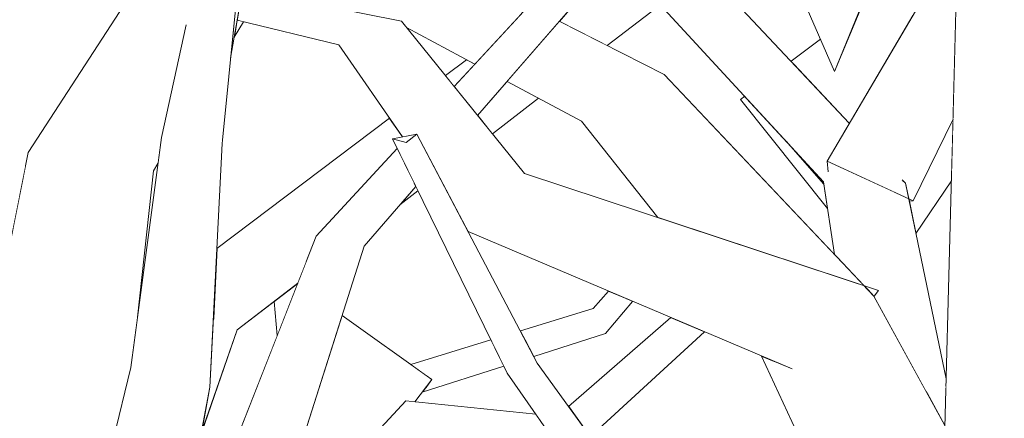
# Model space of a CAD drawing. Extents: x -289599 to -184549, y 66678 to 295474.
# Tile 281 of 656: x -263645 to -263483, y 71575 to 71641. Entities that reach past the tile are written whole.
import ezdxf

# ---------------------------------------------------------------- set-up
doc = ezdxf.new("R2010")
doc.units = 0
doc.header["$MEASUREMENT"] = 0
doc.linetypes.add('Wipeout_Contour', pattern=[1000, 0, -1000])
doc.layers.add('arch drzewa', color=8, linetype='Continuous')
doc.layers.add('arch drzewa_Nr_Pióra__4', color=8, linetype='Continuous', lineweight=9)

msp = doc.modelspace()

# ---------------------------------------------------------------- wipeouts: each hides what was drawn before it
at = {"color": 254, "linetype": 'Wipeout_Contour', "lineweight": 0, "ltscale": 1281458.924920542}
msp.add_wipeout([(-263551.33, 71650.72), (-263570.73, 71626.1), (-263569.88, 71625.05), (-263548.19, 71650.07)], dxfattribs=at).dxf.layer = 'arch drzewa'
at = {"color": 254, "linetype": 'Wipeout_Contour', "lineweight": 0, "ltscale": 1602068.086320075}
msp.add_wipeout([(-263609.57, 71642.45), (-263610.36, 71634.44), (-263608.86, 71643.08), (-263608.78, 71644), (-263609.05, 71643.86)], dxfattribs=at).dxf.layer = 'arch drzewa'
at = {"color": 254, "linetype": 'Wipeout_Contour', "lineweight": 0, "ltscale": 1281762.345453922}
msp.add_wipeout([(-263628.86, 71641.63), (-263645.99, 71641.28), (-263644.07, 71616.32), (-263643.55, 71618.96)], dxfattribs=at).dxf.layer = 'arch drzewa'
at = {"color": 254, "linetype": 'Wipeout_Contour', "lineweight": 0, "ltscale": 2241909.251671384}
msp.add_wipeout([(-263476.36, 71641.28), (-263491.42, 71642.2), (-263484.59, 71513.5), (-263477.09, 71513.5), (-263476.96, 71535.95), (-263481.9, 71578.99), (-263476.56, 71605.73)], dxfattribs=at).dxf.layer = 'arch drzewa'
at = {"color": 254, "linetype": 'Wipeout_Contour', "lineweight": 0, "ltscale": 1281543.570092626}
msp.add_wipeout([(-263591.8, 71605.24), (-263600.53, 71567.16), (-263600.04, 71567.04), (-263588.48, 71603.59)], dxfattribs=at).dxf.layer = 'arch drzewa'
at = {"color": 254, "linetype": 'Wipeout_Contour', "lineweight": 0, "ltscale": 961251.691304}
msp.add_wipeout([(-263625.61, 71591.92), (-263625.46, 71593.08), (-263625.46, 71593.34)], dxfattribs=at).dxf.layer = 'arch drzewa'
at = {"color": 254, "linetype": 'Wipeout_Contour', "lineweight": 0, "ltscale": 1281338.514166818}
msp.add_wipeout([(-263537.71, 71591.65), (-263551.77, 71572.86), (-263551.37, 71572.31), (-263532.66, 71589.51)], dxfattribs=at).dxf.layer = 'arch drzewa'
at = {"color": 254, "linetype": 'Wipeout_Contour', "lineweight": 0, "ltscale": 2563254.821717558}
msp.add_wipeout([(-263613.75, 71580.42), (-263626.71, 71583.65), (-263626.33, 71514.13), (-263616.06, 71568.23), (-263624.89, 71570.53), (-263625.88, 71571.42), (-263624.61, 71573.07), (-263615.57, 71570.85)], dxfattribs=at).dxf.layer = 'arch drzewa'
at = {"color": 254, "linetype": 'Wipeout_Contour', "lineweight": 0, "ltscale": 1281467.806362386}
msp.add_wipeout([(-263581.65, 71578.19), (-263583.01, 71564.97), (-263578.42, 71565.01), (-263575.77, 71571.52)], dxfattribs=at).dxf.layer = 'arch drzewa'

# ---------------------------------------------------------------- next in the draw order: wipeouts: each hides what was drawn before it
at = {"color": 254, "linetype": 'Wipeout_Contour', "lineweight": 0, "ltscale": 961104.821098}
msp.add_wipeout([(-263551.33, 71650.72), (-263571.92, 71627.58), (-263570.73, 71626.1)], dxfattribs=at).dxf.layer = 'arch drzewa'
at = {"color": 254, "linetype": 'Wipeout_Contour', "lineweight": 0, "ltscale": 961329.547}
msp.add_wipeout([(-263645.99, 71641.28), (-263646.19, 71605.73), (-263644.07, 71616.32)], dxfattribs=at).dxf.layer = 'arch drzewa'
at = {"color": 254, "linetype": 'Wipeout_Contour', "lineweight": 0, "ltscale": 1921628.990679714}
msp.add_wipeout([(-263491.42, 71642.2), (-263494.88, 71513.5), (-263489.84, 71513.5), (-263492.68, 71519.6), (-263485.85, 71513.5), (-263484.59, 71513.5)], dxfattribs=at).dxf.layer = 'arch drzewa'
at = {"color": 254, "linetype": 'Wipeout_Contour', "lineweight": 0, "ltscale": 961233.973891}
msp.add_wipeout([(-263613.75, 71580.42), (-263611.75, 71620.45), (-263621.7, 71621.43)], dxfattribs=at).dxf.layer = 'arch drzewa'
at = {"color": 254, "linetype": 'Wipeout_Contour', "lineweight": 0, "ltscale": 961140.869755}
msp.add_wipeout([(-263580.3, 71613.96), (-263588.48, 71603.59), (-263580, 71613.36)], dxfattribs=at).dxf.layer = 'arch drzewa'
at = {"color": 254, "linetype": 'Wipeout_Contour', "lineweight": 0, "ltscale": 961163.984228}
msp.add_wipeout([(-263591.8, 71605.24), (-263604.23, 71568.07), (-263600.53, 71567.16)], dxfattribs=at).dxf.layer = 'arch drzewa'
at = {"color": 254, "linetype": 'Wipeout_Contour', "lineweight": 0, "ltscale": 2242374.180709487}
msp.add_wipeout([(-263554.95, 71577.26), (-263552.91, 71574.44), (-263552.79, 71574.43), (-263552.63, 71574.04), (-263551.77, 71572.86), (-263537.71, 71591.65), (-263538.16, 71591.84)], dxfattribs=at).dxf.layer = 'arch drzewa'
at = {"color": 254, "linetype": 'Wipeout_Contour', "lineweight": 0, "ltscale": 961111.646244}
msp.add_wipeout([(-263585.77, 71564.94), (-263583.01, 71564.97), (-263581.65, 71578.19)], dxfattribs=at).dxf.layer = 'arch drzewa'

# ---------------------------------------------------------------- next in the draw order: wipeouts: each hides what was drawn before it
at = {"color": 254, "linetype": 'Wipeout_Contour', "lineweight": 0, "ltscale": 1281469.154720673}
msp.add_wipeout([(-263552.94, 71652.3), (-263572.63, 71628.46), (-263571.92, 71627.58), (-263551.33, 71650.72)], dxfattribs=at).dxf.layer = 'arch drzewa'
at = {"color": 254, "linetype": 'Wipeout_Contour', "lineweight": 0, "ltscale": 961238.763753}
msp.add_wipeout([(-263621.7, 71621.43), (-263626.71, 71583.65), (-263613.75, 71580.42)], dxfattribs=at).dxf.layer = 'arch drzewa'
at = {"color": 254, "linetype": 'Wipeout_Contour', "lineweight": 0, "ltscale": 1281560.253424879}
msp.add_wipeout([(-263596.31, 71605.22), (-263604.83, 71568.21), (-263604.23, 71568.07), (-263591.8, 71605.24)], dxfattribs=at).dxf.layer = 'arch drzewa'
at = {"color": 254, "linetype": 'Wipeout_Contour', "lineweight": 0, "ltscale": 960858.971268}
msp.add_wipeout([(-263493.1, 71579.67), (-263496.32, 71579.75), (-263493.25, 71574.14)], dxfattribs=at).dxf.layer = 'arch drzewa'
at = {"color": 254, "linetype": 'Wipeout_Contour', "lineweight": 0, "ltscale": 1281489.207218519}
msp.add_wipeout([(-263581.65, 71578.19), (-263587.07, 71572.29), (-263586.8, 71564.93), (-263585.77, 71564.94)], dxfattribs=at).dxf.layer = 'arch drzewa'

# ---------------------------------------------------------------- next in the draw order: wipeouts: each hides what was drawn before it
at = {"color": 254, "linetype": 'Wipeout_Contour', "lineweight": 0, "ltscale": 961111.450009}
msp.add_wipeout([(-263573.69, 71629.77), (-263572.63, 71628.46), (-263552.94, 71652.3)], dxfattribs=at).dxf.layer = 'arch drzewa'
at = {"color": 254, "linetype": 'Wipeout_Contour', "lineweight": 0, "ltscale": 2883754.290406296}
msp.add_wipeout([(-263615.98, 71642.06), (-263611.75, 71620.45), (-263609.57, 71642.45), (-263610.81, 71642.89), (-263611.98, 71642.26), (-263615.14, 71642.98), (-263615.51, 71642.83), (-263615.86, 71642.25), (-263615.84, 71642.25)], dxfattribs=at).dxf.layer = 'arch drzewa'
at = {"color": 254, "linetype": 'Wipeout_Contour', "lineweight": 0, "ltscale": 1922518.695541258}
msp.add_wipeout([(-263623, 71615.93), (-263637.55, 71611.84), (-263632.76, 71560.35), (-263632.31, 71560.9), (-263626.71, 71583.65), (-263625.61, 71591.92)], dxfattribs=at).dxf.layer = 'arch drzewa'
at = {"color": 254, "linetype": 'Wipeout_Contour', "lineweight": 0, "ltscale": 1281530.305135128}
msp.add_wipeout([(-263591.8, 71605.24), (-263588.48, 71603.59), (-263580.3, 71613.96), (-263581.62, 71616.68)], dxfattribs=at).dxf.layer = 'arch drzewa'
at = {"color": 254, "linetype": 'Wipeout_Contour', "lineweight": 0, "ltscale": 2242095.666563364}
msp.add_wipeout([(-263505.69, 71614.01), (-263513.13, 71614.16), (-263493.08, 71580.46), (-263493.05, 71581.81), (-263499.68, 71613.89), (-263501.74, 71613.93), (-263500.55, 71612)], dxfattribs=at).dxf.layer = 'arch drzewa'
at = {"color": 254, "linetype": 'Wipeout_Contour', "lineweight": 0, "ltscale": 961179.126545}
msp.add_wipeout([(-263610.31, 71569.56), (-263604.83, 71568.21), (-263596.31, 71605.22)], dxfattribs=at).dxf.layer = 'arch drzewa'
at = {"color": 254, "linetype": 'Wipeout_Contour', "lineweight": 0, "ltscale": 1281433.371767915}
msp.add_wipeout([(-263581.65, 71578.19), (-263575.77, 71571.52), (-263559.65, 71575), (-263560.32, 71575.97)], dxfattribs=at).dxf.layer = 'arch drzewa'

# ---------------------------------------------------------------- next in the draw order: linework, layer by layer
at = {"layer": 'arch drzewa_Nr_Pióra__4', "linetype": 'Continuous'}
msp.add_line((-263625.46, 71593.08), (-263625.46, 71593.34), dxfattribs=at)

# ---------------------------------------------------------------- next in the draw order: wipeouts: each hides what was drawn before it
at = {"color": 254, "linetype": 'Wipeout_Contour', "lineweight": 0, "ltscale": 1922121.5462196}
msp.add_wipeout([(-263548.19, 71650.07), (-263556.48, 71640.5), (-263548.6, 71636.51), (-263533.52, 71648.11), (-263542.33, 71656.42), (-263548.46, 71650.32)], dxfattribs=at).dxf.layer = 'arch drzewa'
at = {"color": 254, "linetype": 'Wipeout_Contour', "lineweight": 0, "ltscale": 1281671.966186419}
msp.add_wipeout([(-263621.7, 71621.43), (-263611.75, 71620.45), (-263615.98, 71642.06), (-263617.68, 71639.78)], dxfattribs=at).dxf.layer = 'arch drzewa'
at = {"color": 254, "linetype": 'Wipeout_Contour', "lineweight": 0, "ltscale": 961238.060523}
msp.add_wipeout([(-263609.77, 71637.89), (-263608.24, 71640.41), (-263609.28, 71640.66)], dxfattribs=at).dxf.layer = 'arch drzewa'
at = {"color": 254, "linetype": 'Wipeout_Contour', "lineweight": 0, "ltscale": 1281468.69271439}
msp.add_wipeout([(-263565.04, 71630.63), (-263569.88, 71625.05), (-263567.43, 71622.02), (-263559.85, 71627.85)], dxfattribs=at).dxf.layer = 'arch drzewa'
at = {"color": 254, "linetype": 'Wipeout_Contour', "lineweight": 0, "ltscale": 961260.686207}
msp.add_wipeout([(-263623, 71615.93), (-263622.27, 71617.14), (-263622.21, 71617.55)], dxfattribs=at).dxf.layer = 'arch drzewa'
at = {"color": 254, "linetype": 'Wipeout_Contour', "lineweight": 0, "ltscale": 961149.262667}
msp.add_wipeout([(-263591.8, 71605.24), (-263581.62, 71616.68), (-263581.9, 71617.24)], dxfattribs=at).dxf.layer = 'arch drzewa'
at = {"color": 254, "linetype": 'Wipeout_Contour', "lineweight": 0, "ltscale": 2562385.672200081}
msp.add_wipeout([(-263493.08, 71580.46), (-263513.13, 71614.16), (-263511.34, 71602.23), (-263506.49, 71597.09), (-263504.12, 71596.31), (-263504.85, 71595.34), (-263496.32, 71579.75), (-263493.1, 71579.67)], dxfattribs=at).dxf.layer = 'arch drzewa'
at = {"color": 254, "linetype": 'Wipeout_Contour', "lineweight": 0, "ltscale": 1602112.88213837}
msp.add_wipeout([(-263637.55, 71611.84), (-263646.21, 71535.38), (-263645.25, 71535.8), (-263638.81, 71547.64), (-263632.76, 71560.35)], dxfattribs=at).dxf.layer = 'arch drzewa'
at = {"color": 254, "linetype": 'Wipeout_Contour', "lineweight": 0, "ltscale": 1281609.792952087}
msp.add_wipeout([(-263615.19, 71572.85), (-263609.27, 71589.85), (-263613.19, 71591.61), (-263613.75, 71580.42)], dxfattribs=at).dxf.layer = 'arch drzewa'
at = {"color": 254, "linetype": 'Wipeout_Contour', "lineweight": 0, "ltscale": 2562717.541588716}
msp.add_wipeout([(-263560.09, 71584.39), (-263560.9, 71581.54), (-263549.9, 71567.21), (-263549.63, 71567.3), (-263549.82, 71567.1), (-263547.89, 71564.59), (-263546.81, 71564.82), (-263545.84, 71564.64)], dxfattribs=at).dxf.layer = 'arch drzewa'

# ---------------------------------------------------------------- next in the draw order: wipeouts: each hides what was drawn before it
at = {"color": 254, "linetype": 'Wipeout_Contour', "lineweight": 0, "ltscale": 1601652.057341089}
msp.add_wipeout([(-263538.18, 71644.52), (-263509.92, 71622.04), (-263508.92, 71623.74), (-263533.05, 71649.46), (-263533.52, 71648.11)], dxfattribs=at).dxf.layer = 'arch drzewa'
at = {"color": 254, "linetype": 'Wipeout_Contour', "lineweight": 0, "ltscale": 1281194.525802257}
msp.add_wipeout([(-263491.33, 71647.31), (-263498.43, 71611.03), (-263491.9, 71624.41), (-263491.42, 71642.2)], dxfattribs=at).dxf.layer = 'arch drzewa'
at = {"color": 254, "linetype": 'Wipeout_Contour', "lineweight": 0, "ltscale": 1281502.54126567}
msp.add_wipeout([(-263575.14, 71631.57), (-263573.69, 71629.77), (-263570.3, 71633.45), (-263571.68, 71634.19)], dxfattribs=at).dxf.layer = 'arch drzewa'
at = {"color": 254, "linetype": 'Wipeout_Contour', "lineweight": 0, "ltscale": 961297.267853}
msp.add_wipeout([(-263646.21, 71535.38), (-263637.55, 71611.84), (-263643.55, 71618.96)], dxfattribs=at).dxf.layer = 'arch drzewa'
at = {"color": 254, "linetype": 'Wipeout_Contour', "lineweight": 0, "ltscale": 1281542.803168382}
msp.add_wipeout([(-263596.31, 71605.22), (-263591.8, 71605.24), (-263581.9, 71617.24), (-263583.06, 71619.61)], dxfattribs=at).dxf.layer = 'arch drzewa'
at = {"color": 254, "linetype": 'Wipeout_Contour', "lineweight": 0, "ltscale": 960901.767841}
msp.add_wipeout([(-263500.09, 71614.33), (-263500.16, 71614.27), (-263499.68, 71613.89)], dxfattribs=at).dxf.layer = 'arch drzewa'
at = {"color": 254, "linetype": 'Wipeout_Contour', "lineweight": 0, "ltscale": 961186.197496}
msp.add_wipeout([(-263597.91, 71601.14), (-263609.27, 71589.85), (-263599.35, 71597.47)], dxfattribs=at).dxf.layer = 'arch drzewa'
at = {"color": 254, "linetype": 'Wipeout_Contour', "lineweight": 0, "ltscale": 3202958.687462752}
msp.add_wipeout([(-263518.39, 71583.45), (-263521.15, 71584.62), (-263507.18, 71569.03), (-263504.28, 71569.73), (-263498.89, 71561.22), (-263499.54, 71560.5), (-263493.79, 71554.09), (-263493.25, 71574.14), (-263504.87, 71595.38), (-263508.78, 71594.05)], dxfattribs=at).dxf.layer = 'arch drzewa'
at = {"color": 254, "linetype": 'Wipeout_Contour', "lineweight": 0, "ltscale": 961027.317527}
msp.add_wipeout([(-263549.9, 71567.21), (-263560.9, 71581.54), (-263550.36, 71567.06)], dxfattribs=at).dxf.layer = 'arch drzewa'

# ---------------------------------------------------------------- next in the draw order: linework, layer by layer
at = {"layer": 'arch drzewa_Nr_Pióra__4', "linetype": 'Continuous'}
msp.add_line((-263642, 71521.54), (-263626.71, 71583.65), dxfattribs=at)

# ---------------------------------------------------------------- next in the draw order: wipeouts: each hides what was drawn before it
at = {"color": 254, "linetype": 'Wipeout_Contour', "lineweight": 0, "ltscale": 2242719.06252091}
msp.add_wipeout([(-263602.15, 71650.52), (-263584.1, 71640.85), (-263582.34, 71640.5), (-263581.51, 71639.46), (-263570.3, 71633.45), (-263563, 71641.38), (-263598.91, 71655.9)], dxfattribs=at).dxf.layer = 'arch drzewa'
at = {"color": 254, "linetype": 'Wipeout_Contour', "lineweight": 0, "ltscale": 2242250.938475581}
msp.add_wipeout([(-263539.92, 71643.18), (-263513.13, 71614.16), (-263505.69, 71614.01), (-263512.39, 71615.82), (-263512.57, 71617.54), (-263509.92, 71622.04), (-263538.18, 71644.52)], dxfattribs=at).dxf.layer = 'arch drzewa'
at = {"color": 254, "linetype": 'Wipeout_Contour', "lineweight": 0, "ltscale": 3524643.812462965}
msp.add_wipeout([(-263637.55, 71611.84), (-263623, 71615.93), (-263622.21, 71617.55), (-263621.7, 71621.43), (-263617.68, 71639.78), (-263615.84, 71642.25), (-263615.86, 71642.25), (-263615.51, 71642.83), (-263616.95, 71642.25), (-263617.75, 71642.25), (-263618.76, 71642.96)], dxfattribs=at).dxf.layer = 'arch drzewa'
at = {"color": 254, "linetype": 'Wipeout_Contour', "lineweight": 0, "ltscale": 1602149.765757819}
msp.add_wipeout([(-263651.53, 71578.99), (-263646.59, 71535.95), (-263646.58, 71535.65), (-263646.21, 71535.38), (-263643.55, 71618.96)], dxfattribs=at).dxf.layer = 'arch drzewa'
at = {"color": 254, "linetype": 'Wipeout_Contour', "lineweight": 0, "ltscale": 960903.699777}
msp.add_wipeout([(-263501.74, 71613.93), (-263499.68, 71613.89), (-263500.16, 71614.27)], dxfattribs=at).dxf.layer = 'arch drzewa'
at = {"color": 254, "linetype": 'Wipeout_Contour', "lineweight": 0, "ltscale": 961135.77617}
msp.add_wipeout([(-263580, 71613.36), (-263582.62, 71610.34), (-263579.64, 71612.63)], dxfattribs=at).dxf.layer = 'arch drzewa'
at = {"color": 254, "linetype": 'Wipeout_Contour', "lineweight": 0, "ltscale": 1281229.719319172}
msp.add_wipeout([(-263521.15, 71584.62), (-263523.29, 71585.53), (-263514.78, 71567.2), (-263507.18, 71569.03)], dxfattribs=at).dxf.layer = 'arch drzewa'
at = {"color": 254, "linetype": 'Wipeout_Contour', "lineweight": 0, "ltscale": 1281385.233567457}
msp.add_wipeout([(-263560.9, 71581.54), (-263565.01, 71582.72), (-263552.35, 71566.39), (-263550.36, 71567.06)], dxfattribs=at).dxf.layer = 'arch drzewa'

# ---------------------------------------------------------------- next in the draw order: wipeouts: each hides what was drawn before it
at = {"color": 254, "linetype": 'Wipeout_Contour', "lineweight": 0, "ltscale": 961281.053582}
msp.add_wipeout([(-263619.9, 71643.76), (-263637.55, 71611.84), (-263618.76, 71642.96)], dxfattribs=at).dxf.layer = 'arch drzewa'
at = {"color": 254, "linetype": 'Wipeout_Contour', "lineweight": 0, "ltscale": 2883530.649852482}
msp.add_wipeout([(-263612.61, 71603.19), (-263613.19, 71591.61), (-263609.27, 71589.85), (-263597.91, 71601.14), (-263596.31, 71605.22), (-263583.06, 71619.61), (-263583.83, 71621.19), (-263582.19, 71621.51), (-263584.33, 71624.61)], dxfattribs=at).dxf.layer = 'arch drzewa'
at = {"color": 254, "linetype": 'Wipeout_Contour', "lineweight": 0, "ltscale": 960948.075895}
msp.add_wipeout([(-263519.28, 71620.82), (-263513.07, 71613.76), (-263513.13, 71614.16)], dxfattribs=at).dxf.layer = 'arch drzewa'
at = {"color": 254, "linetype": 'Wipeout_Contour', "lineweight": 0, "ltscale": 961036.436691}
msp.add_wipeout([(-263565.01, 71582.72), (-263553.41, 71566.04), (-263552.35, 71566.39)], dxfattribs=at).dxf.layer = 'arch drzewa'

# ---------------------------------------------------------------- next in the draw order: wipeouts: each hides what was drawn before it
at = {"color": 254, "linetype": 'Wipeout_Contour', "lineweight": 0, "ltscale": 3203019.290568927}
msp.add_wipeout([(-263512.57, 71617.54), (-263500.55, 71612), (-263501.74, 71613.93), (-263500.16, 71614.27), (-263500.09, 71614.33), (-263499.68, 71613.89), (-263499.16, 71611.36), (-263498.43, 71611.03), (-263491.33, 71647.31), (-263491.22, 71653.85)], dxfattribs=at).dxf.layer = 'arch drzewa'
at = {"color": 254, "linetype": 'Wipeout_Contour', "lineweight": 0, "ltscale": 1281728.808084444}
msp.add_wipeout([(-263625.11, 71647.42), (-263643.55, 71618.96), (-263637.55, 71611.84), (-263619.9, 71643.76)], dxfattribs=at).dxf.layer = 'arch drzewa'
at = {"color": 254, "linetype": 'Wipeout_Contour', "lineweight": 0, "ltscale": 961112.590268}
msp.add_wipeout([(-263560.09, 71584.39), (-263579.8, 71621.98), (-263581.57, 71620.61)], dxfattribs=at).dxf.layer = 'arch drzewa'
at = {"color": 254, "linetype": 'Wipeout_Contour', "lineweight": 0, "ltscale": 1281575.894807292}
msp.add_wipeout([(-263603.21, 71594.51), (-263602.72, 71588.89), (-263599.38, 71597.41), (-263599.41, 71597.43)], dxfattribs=at).dxf.layer = 'arch drzewa'

# ---------------------------------------------------------------- next in the draw order: linework, layer by layer
at = {"layer": 'arch drzewa_Nr_Pióra__4', "linetype": 'Continuous'}
for p, q in [((-263643.55, 71618.96), (-263625.11, 71647.42)), ((-263621.7, 71621.43), (-263617.65, 71639.92)), ((-263626.71, 71583.65), (-263621.7, 71621.43)), ((-263651.61, 71578.61), (-263643.55, 71618.96)), ((-263623, 71615.93), (-263622.27, 71617.14)), ((-263625.61, 71591.92), (-263623, 71615.93))]:
    msp.add_line(p, q, dxfattribs=at)

# ---------------------------------------------------------------- next in the draw order: wipeouts: each hides what was drawn before it
at = {"color": 254, "linetype": 'Wipeout_Contour', "lineweight": 0, "ltscale": 961084.91699}
msp.add_wipeout([(-263581.57, 71620.61), (-263560.9, 71581.54), (-263560.09, 71584.39)], dxfattribs=at).dxf.layer = 'arch drzewa'
at = {"color": 254, "linetype": 'Wipeout_Contour', "lineweight": 0, "ltscale": 1281233.31076459}
msp.add_wipeout([(-263512.57, 71617.54), (-263512.39, 71615.82), (-263505.69, 71614.01), (-263500.55, 71612)], dxfattribs=at).dxf.layer = 'arch drzewa'
at = {"color": 254, "linetype": 'Wipeout_Contour', "lineweight": 0, "ltscale": 960896.155562}
msp.add_wipeout([(-263499.16, 71611.36), (-263499.08, 71610.96), (-263498.43, 71611.03)], dxfattribs=at).dxf.layer = 'arch drzewa'
at = {"color": 254, "linetype": 'Wipeout_Contour', "lineweight": 0, "ltscale": 1922387.738176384}
msp.add_wipeout([(-263609.27, 71589.85), (-263614.95, 71573.54), (-263612.36, 71570.06), (-263610.31, 71569.56), (-263602.72, 71588.89), (-263603.21, 71594.51)], dxfattribs=at).dxf.layer = 'arch drzewa'

# ---------------------------------------------------------------- next in the draw order: linework, layer by layer
at = {"layer": 'arch drzewa_Nr_Pióra__4', "linetype": 'Continuous'}
for p, q in [((-263613.75, 71580.42), (-263611.75, 71620.45)), ((-263603.21, 71594.51), (-263602.72, 71588.89)), ((-263615.19, 71572.85), (-263609.27, 71589.85)), ((-263615.57, 71570.85), (-263613.75, 71580.42))]:
    msp.add_line(p, q, dxfattribs=at)

# ---------------------------------------------------------------- next in the draw order: wipeouts: each hides what was drawn before it
at = {"color": 254, "linetype": 'Wipeout_Contour', "lineweight": 0, "ltscale": 1281306.090382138}
msp.add_wipeout([(-263539.27, 71631.77), (-263552.84, 71624.1), (-263509.26, 71598.01), (-263506.49, 71597.09)], dxfattribs=at).dxf.layer = 'arch drzewa'
at = {"color": 254, "linetype": 'Wipeout_Contour', "lineweight": 0, "ltscale": 1601482.18648383}
msp.add_wipeout([(-263498.43, 71611.03), (-263499.08, 71610.96), (-263497.98, 71605.66), (-263492.17, 71614.3), (-263491.9, 71624.41)], dxfattribs=at).dxf.layer = 'arch drzewa'
at = {"color": 254, "linetype": 'Wipeout_Contour', "lineweight": 0, "ltscale": 961116.390975}
msp.add_wipeout([(-263560.9, 71581.54), (-263581.57, 71620.61), (-263583.83, 71621.19)], dxfattribs=at).dxf.layer = 'arch drzewa'

# ---------------------------------------------------------------- next in the draw order: linework, layer by layer
at = {"layer": 'arch drzewa_Nr_Pióra__4', "linetype": 'Continuous'}
for p, q in [((-263499.68, 71613.89), (-263500.22, 71614.46)), ((-263493.05, 71581.81), (-263499.68, 71613.89)), ((-263497.98, 71605.66), (-263492.17, 71614.3)), ((-263499.08, 71610.96), (-263498.43, 71611.03))]:
    msp.add_line(p, q, dxfattribs=at)

# ---------------------------------------------------------------- next in the draw order: wipeouts: each hides what was drawn before it
at = {"color": 254, "linetype": 'Wipeout_Contour', "lineweight": 0, "ltscale": 960961.462521}
msp.add_wipeout([(-263511.35, 71632.24), (-263524.46, 71662.43), (-263491.62, 71680.82)], dxfattribs=at).dxf.layer = 'arch drzewa'
at = {"color": 254, "linetype": 'Wipeout_Contour', "lineweight": 0, "ltscale": 961067.409619}
msp.add_wipeout([(-263557.61, 71639.2), (-263539.27, 71631.77), (-263556.48, 71640.5)], dxfattribs=at).dxf.layer = 'arch drzewa'
at = {"color": 254, "linetype": 'Wipeout_Contour', "lineweight": 0, "ltscale": 960998.114977}
msp.add_wipeout([(-263552.84, 71624.1), (-263540.31, 71608.28), (-263509.26, 71598.01)], dxfattribs=at).dxf.layer = 'arch drzewa'
at = {"color": 254, "linetype": 'Wipeout_Contour', "lineweight": 0, "ltscale": 961091.453682}
msp.add_wipeout([(-263583.83, 71621.19), (-263565.01, 71582.72), (-263560.9, 71581.54)], dxfattribs=at).dxf.layer = 'arch drzewa'
at = {"color": 254, "linetype": 'Wipeout_Contour', "lineweight": 0, "ltscale": 1601511.060794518}
msp.add_wipeout([(-263506.77, 71596.52), (-263504.87, 71595.38), (-263506.4, 71597), (-263506.68, 71596.68), (-263506.64, 71596.67)], dxfattribs=at).dxf.layer = 'arch drzewa'

# ---------------------------------------------------------------- next in the draw order: wipeouts: each hides what was drawn before it
at = {"color": 254, "linetype": 'Wipeout_Contour', "lineweight": 0, "ltscale": 960936.841525}
msp.add_wipeout([(-263511.35, 71632.24), (-263491.62, 71680.82), (-263498.82, 71662.43)], dxfattribs=at).dxf.layer = 'arch drzewa'
at = {"color": 254, "linetype": 'Wipeout_Contour', "lineweight": 0, "ltscale": 1281427.711535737}
msp.add_wipeout([(-263557.61, 71639.2), (-263565.04, 71630.63), (-263552.84, 71624.1), (-263539.27, 71631.77)], dxfattribs=at).dxf.layer = 'arch drzewa'
at = {"color": 254, "linetype": 'Wipeout_Contour', "lineweight": 0, "ltscale": 961145.005912}
msp.add_wipeout([(-263579.8, 71621.98), (-263583.83, 71621.19), (-263581.57, 71620.61)], dxfattribs=at).dxf.layer = 'arch drzewa'
at = {"color": 254, "linetype": 'Wipeout_Contour', "lineweight": 0, "ltscale": 960907.944582}
msp.add_wipeout([(-263508.78, 71594.05), (-263504.87, 71595.38), (-263506.77, 71596.52)], dxfattribs=at).dxf.layer = 'arch drzewa'
at = {"color": 254, "linetype": 'Wipeout_Contour', "lineweight": 0, "ltscale": 2563007.30679043}
msp.add_wipeout([(-263600.04, 71567.04), (-263591.27, 71564.88), (-263591.23, 71564.88), (-263587.07, 71572.29), (-263581.65, 71578.19), (-263580.15, 71578.03), (-263577.35, 71581.66), (-263592.08, 71592.19)], dxfattribs=at).dxf.layer = 'arch drzewa'

# ---------------------------------------------------------------- next in the draw order: linework, layer by layer
at = {"layer": 'arch drzewa_Nr_Pióra__4', "linetype": 'Continuous'}
for p, q in [((-263548.6, 71636.51), (-263533.52, 71648.11)), ((-263494.88, 71513.5), (-263491.42, 71642.2)), ((-263539.27, 71631.77), (-263556.48, 71640.5)), ((-263610.31, 71569.56), (-263596.31, 71605.22)), ((-263600.04, 71567.04), (-263588.48, 71603.59)), ((-263609.27, 71589.85), (-263599.35, 71597.47)), ((-263581.65, 71578.19), (-263587.07, 71572.29)), ((-263581.65, 71578.19), (-263560.32, 71575.97))]:
    msp.add_line(p, q, dxfattribs=at)

# ---------------------------------------------------------------- next in the draw order: wipeouts: each hides what was drawn before it
at = {"color": 254, "linetype": 'Wipeout_Contour', "lineweight": 0, "ltscale": 2882818.188581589}
msp.add_wipeout([(-263513.66, 71637.56), (-263518.47, 71633.92), (-263508.92, 71623.74), (-263498.56, 71641.37), (-263497.76, 71649), (-263500.21, 71645.05), (-263501.1, 71647.06), (-263507.07, 71642.54), (-263511.35, 71632.24)], dxfattribs=at).dxf.layer = 'arch drzewa'
at = {"color": 254, "linetype": 'Wipeout_Contour', "lineweight": 0, "ltscale": 2242305.210670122}
msp.add_wipeout([(-263562.18, 71615.51), (-263571.43, 71606.01), (-263571.41, 71605.97), (-263506.68, 71596.68), (-263506.4, 71597), (-263506, 71596.58), (-263504.12, 71596.31)], dxfattribs=at).dxf.layer = 'arch drzewa'

# ---------------------------------------------------------------- next in the draw order: linework, layer by layer
at = {"layer": 'arch drzewa_Nr_Pióra__4', "linetype": 'Continuous'}
for p, q in [((-263491.62, 71680.82), (-263511.35, 71632.24)), ((-263511.35, 71632.24), (-263524.46, 71662.43)), ((-263511.35, 71632.24), (-263498.82, 71662.43)), ((-263518.47, 71633.92), (-263513.66, 71637.56)), ((-263540.31, 71608.28), (-263552.84, 71624.1)), ((-263498.43, 71611.03), (-263491.9, 71624.41))]:
    msp.add_line(p, q, dxfattribs=at)

# ---------------------------------------------------------------- next in the draw order: wipeouts: each hides what was drawn before it
at = {"color": 254, "linetype": 'Wipeout_Contour', "lineweight": 0, "ltscale": 961144.199867}
msp.add_wipeout([(-263562.18, 71615.51), (-263582.34, 71640.5), (-263592.62, 71636.6)], dxfattribs=at).dxf.layer = 'arch drzewa'
at = {"color": 254, "linetype": 'Wipeout_Contour', "lineweight": 0, "ltscale": 1601605.473735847}
msp.add_wipeout([(-263526.07, 71628.18), (-263526.76, 71627.66), (-263512.47, 71609.75), (-263513.07, 71613.76), (-263519.28, 71620.82)], dxfattribs=at).dxf.layer = 'arch drzewa'
at = {"color": 254, "linetype": 'Wipeout_Contour', "lineweight": 0, "ltscale": 1281204.151710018}
msp.add_wipeout([(-263506, 71596.58), (-263504.87, 71595.38), (-263504.85, 71595.34), (-263504.12, 71596.31)], dxfattribs=at).dxf.layer = 'arch drzewa'

# ---------------------------------------------------------------- next in the draw order: linework, layer by layer
at = {"layer": 'arch drzewa_Nr_Pióra__4', "linetype": 'Continuous'}
for p, q in [((-263512.57, 71617.54), (-263491.22, 71653.85)), ((-263508.92, 71623.74), (-263533.05, 71649.46)), ((-263513.13, 71614.16), (-263539.92, 71643.18)), ((-263526.76, 71627.66), (-263526.07, 71628.18)), ((-263512.47, 71609.75), (-263526.76, 71627.66)), ((-263513.07, 71613.76), (-263519.28, 71620.82)), ((-263498.43, 71611.03), (-263512.57, 71617.54)), ((-263512.57, 71617.54), (-263512.38, 71615.78)), ((-263513.13, 71614.16), (-263513.1, 71614.12)), ((-263504.12, 71596.31), (-263504.85, 71595.34)), ((-263493.25, 71574.14), (-263504.87, 71595.38))]:
    msp.add_line(p, q, dxfattribs=at)

# ---------------------------------------------------------------- next in the draw order: wipeouts: each hides what was drawn before it
at = {"color": 254, "linetype": 'Wipeout_Contour', "lineweight": 0, "ltscale": 1922448.676765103}
msp.add_wipeout([(-263608.86, 71643.08), (-263609.02, 71642.18), (-263582.34, 71640.5), (-263606.55, 71645.35), (-263606.48, 71645.26), (-263608.78, 71644)], dxfattribs=at).dxf.layer = 'arch drzewa'
at = {"color": 254, "linetype": 'Wipeout_Contour', "lineweight": 0, "ltscale": 1601654.151967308}
msp.add_wipeout([(-263506.64, 71596.67), (-263571.41, 71605.97), (-263571.4, 71605.96), (-263518.39, 71583.45), (-263508.78, 71594.05)], dxfattribs=at).dxf.layer = 'arch drzewa'

# ---------------------------------------------------------------- next in the draw order: linework, layer by layer
at = {"layer": 'arch drzewa_Nr_Pióra__4', "linetype": 'Continuous'}
for p, q in [((-263504.87, 71595.38), (-263539.27, 71631.77)), ((-263511.34, 71602.23), (-263513.13, 71614.16)), ((-263514.78, 71567.2), (-263523.29, 71585.53)), ((-263545.84, 71564.64), (-263560.09, 71584.39))]:
    msp.add_line(p, q, dxfattribs=at)

# ---------------------------------------------------------------- next in the draw order: wipeouts: each hides what was drawn before it
at = {"color": 254, "linetype": 'Wipeout_Contour', "lineweight": 0, "ltscale": 1601887.217671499}
msp.add_wipeout([(-263562.18, 71615.51), (-263592.62, 71636.6), (-263582.19, 71621.51), (-263579.8, 71621.98), (-263571.43, 71606.01)], dxfattribs=at).dxf.layer = 'arch drzewa'
at = {"color": 254, "linetype": 'Wipeout_Contour', "lineweight": 0, "ltscale": 1281394.39897763}
msp.add_wipeout([(-263550.89, 71593.32), (-263562.38, 71588.74), (-263560.92, 71585.96), (-263548.74, 71589.98)], dxfattribs=at).dxf.layer = 'arch drzewa'
at = {"color": 254, "linetype": 'Wipeout_Contour', "lineweight": 0, "ltscale": 1601820.26903977}
msp.add_wipeout([(-263578.49, 71580.17), (-263565.81, 71584.35), (-263567.05, 71586.88), (-263578.36, 71582.38), (-263577.35, 71581.66)], dxfattribs=at).dxf.layer = 'arch drzewa'

# ---------------------------------------------------------------- next in the draw order: linework, layer by layer
at = {"layer": 'arch drzewa_Nr_Pióra__4', "linetype": 'Continuous'}
for p, q in [((-263573.69, 71629.77), (-263552.94, 71652.3)), ((-263569.88, 71625.05), (-263548.19, 71650.07)), ((-263570.3, 71633.45), (-263581.51, 71639.46)), ((-263575.14, 71631.57), (-263571.68, 71634.19)), ((-263552.84, 71624.1), (-263565.04, 71630.63)), ((-263567.43, 71622.02), (-263559.85, 71627.85)), ((-263612.61, 71603.19), (-263584.33, 71624.61)), ((-263583.83, 71621.19), (-263579.8, 71621.98)), ((-263579.8, 71621.98), (-263581.57, 71620.61)), ((-263581.57, 71620.61), (-263583.83, 71621.19)), ((-263596.31, 71605.22), (-263583.06, 71619.61)), ((-263588.48, 71603.59), (-263580, 71613.36)), ((-263582.62, 71610.34), (-263579.64, 71612.63))]:
    msp.add_line(p, q, dxfattribs=at)

# ---------------------------------------------------------------- next in the draw order: wipeouts: each hides what was drawn before it
at = {"color": 254, "linetype": 'Wipeout_Contour', "lineweight": 0, "ltscale": 1281609.130986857}
msp.add_wipeout([(-263609.02, 71642.18), (-263609.28, 71640.66), (-263592.62, 71636.6), (-263582.34, 71640.5)], dxfattribs=at).dxf.layer = 'arch drzewa'
at = {"color": 254, "linetype": 'Wipeout_Contour', "lineweight": 0, "ltscale": 961054.772397}
msp.add_wipeout([(-263550.89, 71593.32), (-263562.85, 71589.65), (-263562.38, 71588.74)], dxfattribs=at).dxf.layer = 'arch drzewa'
at = {"color": 254, "linetype": 'Wipeout_Contour', "lineweight": 0, "ltscale": 1601830.36345202}
msp.add_wipeout([(-263580.78, 71584.15), (-263580.81, 71584.13), (-263578.36, 71582.38), (-263567.05, 71586.88), (-263567.68, 71588.17)], dxfattribs=at).dxf.layer = 'arch drzewa'

# ---------------------------------------------------------------- next in the draw order: linework, layer by layer
at = {"layer": 'arch drzewa_Nr_Pióra__4', "linetype": 'Continuous'}
for p, q in [((-263582.34, 71640.5), (-263606.55, 71645.35)), ((-263610.36, 71634.44), (-263608.84, 71643.19)), ((-263611.75, 71620.45), (-263609.57, 71642.45)), ((-263609.77, 71637.89), (-263608.24, 71640.41)), ((-263592.62, 71636.6), (-263609.28, 71640.66)), ((-263562.18, 71615.51), (-263582.34, 71640.5)), ((-263582.19, 71621.51), (-263592.62, 71636.6))]:
    msp.add_line(p, q, dxfattribs=at)

# ---------------------------------------------------------------- next in the draw order: wipeouts: each hides what was drawn before it
at = {"color": 254, "linetype": 'Wipeout_Contour', "lineweight": 0, "ltscale": 1281389.021099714}
msp.add_wipeout([(-263548.74, 71589.98), (-263560.9, 71585.94), (-263560.66, 71585.46), (-263548.9, 71589.23)], dxfattribs=at).dxf.layer = 'arch drzewa'
at = {"color": 254, "linetype": 'Wipeout_Contour', "lineweight": 0, "ltscale": 1281450.956928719}
msp.add_wipeout([(-263578.93, 71579.6), (-263565.58, 71583.88), (-263565.79, 71584.31), (-263578.58, 71580.07)], dxfattribs=at).dxf.layer = 'arch drzewa'

# ---------------------------------------------------------------- next in the draw order: wipeouts: each hides what was drawn before it
at = {"color": 254, "linetype": 'Wipeout_Contour', "lineweight": 0, "ltscale": 961046.870521}
msp.add_wipeout([(-263548.74, 71589.98), (-263560.92, 71585.96), (-263560.9, 71585.94)], dxfattribs=at).dxf.layer = 'arch drzewa'
at = {"color": 254, "linetype": 'Wipeout_Contour', "lineweight": 0, "ltscale": 1281451.004777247}
msp.add_wipeout([(-263578.49, 71580.17), (-263578.58, 71580.07), (-263565.79, 71584.31), (-263565.81, 71584.35)], dxfattribs=at).dxf.layer = 'arch drzewa'

# ---------------------------------------------------------------- next in the draw order: linework, layer by layer
at = {"layer": 'arch drzewa_Nr_Pióra__4', "linetype": 'Continuous'}
for p, q in [((-263560.09, 71584.39), (-263579.8, 71621.98)), ((-263565.01, 71582.72), (-263583.83, 71621.19)), ((-263577.35, 71581.66), (-263592.08, 71592.19)), ((-263580.81, 71584.14), (-263567.68, 71588.17)), ((-263578.93, 71579.6), (-263565.58, 71583.88)), ((-263580.15, 71578.03), (-263577.35, 71581.66)), ((-263553.41, 71566.04), (-263565.01, 71582.72))]:
    msp.add_line(p, q, dxfattribs=at)

# ---------------------------------------------------------------- next in the draw order: wipeouts: each hides what was drawn before it
at = {"color": 254, "linetype": 'Wipeout_Contour', "lineweight": 0, "ltscale": 961021.746541}
msp.add_wipeout([(-263545.44, 71594.94), (-263548.74, 71589.98), (-263544.85, 71594.68)], dxfattribs=at).dxf.layer = 'arch drzewa'

# ---------------------------------------------------------------- next in the draw order: wipeouts: each hides what was drawn before it
at = {"color": 254, "linetype": 'Wipeout_Contour', "lineweight": 0, "ltscale": 1281369.930098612}
msp.add_wipeout([(-263548.41, 71596.2), (-263550.89, 71593.32), (-263548.74, 71589.98), (-263545.44, 71594.94)], dxfattribs=at).dxf.layer = 'arch drzewa'

# ---------------------------------------------------------------- next in the draw order: linework, layer by layer
at = {"layer": 'arch drzewa_Nr_Pióra__4', "linetype": 'Continuous'}
for p, q in [((-263504.12, 71596.31), (-263562.18, 71615.51)), ((-263562.85, 71589.65), (-263550.89, 71593.32))]:
    msp.add_line(p, q, dxfattribs=at)

# ---------------------------------------------------------------- next in the draw order: wipeouts: each hides what was drawn before it
at = {"color": 254, "linetype": 'Wipeout_Contour', "lineweight": 0, "ltscale": 961020.488626}
msp.add_wipeout([(-263544.59, 71594.57), (-263548.9, 71589.23), (-263544.44, 71594.51)], dxfattribs=at).dxf.layer = 'arch drzewa'

# ---------------------------------------------------------------- next in the draw order: wipeouts: each hides what was drawn before it
at = {"color": 254, "linetype": 'Wipeout_Contour', "lineweight": 0, "ltscale": 1281362.317265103}
msp.add_wipeout([(-263548.9, 71589.23), (-263544.59, 71594.57), (-263544.85, 71594.68), (-263548.74, 71589.98)], dxfattribs=at).dxf.layer = 'arch drzewa'

# ---------------------------------------------------------------- next in the draw order: linework, layer by layer
at = {"layer": 'arch drzewa_Nr_Pióra__4', "linetype": 'Continuous'}
for p, q in [((-263518.29, 71583.41), (-263571.4, 71605.96)), ((-263550.89, 71593.32), (-263548.41, 71596.2)), ((-263548.9, 71589.23), (-263544.44, 71594.51)), ((-263554.95, 71577.26), (-263538.16, 71591.84)), ((-263551.37, 71572.31), (-263532.66, 71589.51)), ((-263560.66, 71585.46), (-263548.9, 71589.23))]:
    msp.add_line(p, q, dxfattribs=at)

doc.saveas('drawing.dxf')
